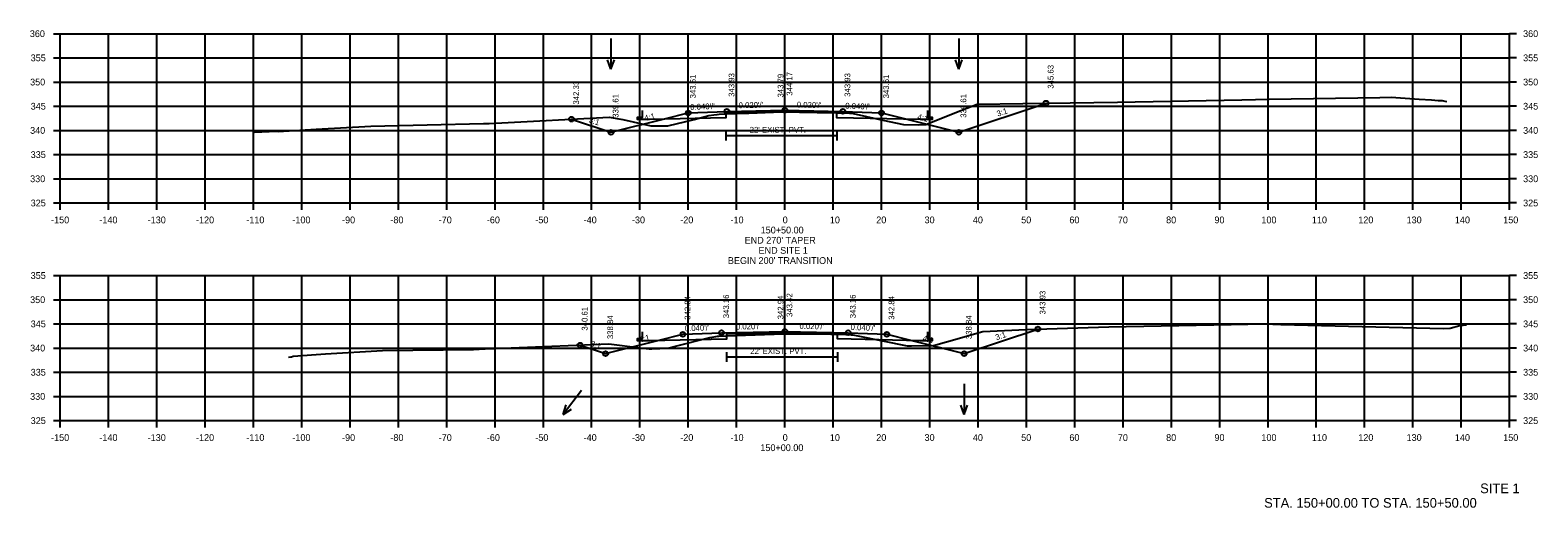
# Model space of a CAD drawing. Extents: x 1368122 to 1710785, y 373130 to 557566.
# Drawn here: x 1368532.7 to 1368844.7, y 380176.4 to 380275.2 of the extents above; entities that cross this region are included whole.
import ezdxf

# ---------------------------------------------------------------- set-up
doc = ezdxf.new("R2010")
doc.units = 0
for name, color, linetype in [('R_Alt Surface', 7, 'Continuous'), ('R_Axis', 7, 'Continuous'), ('R_Axis Annot', 7, 'Continuous'), ('R_Draft', 7, 'Continuous'), ('R_Exist Surface', 7, 'Continuous'), ('R_Fin Surface', 7, 'Continuous'), ('R_Grid', 7, 'Continuous'), ('R_No Plot', 7, 'Continuous'), ('R_Water', 7, 'Continuous'), ('R_Water Annot', 7, 'Continuous'), ('R_Xsect Elev', 7, 'Continuous'), ('R_Xsect Slope', 7, 'Continuous')]:
    doc.layers.add(name, color=color, linetype=linetype)

msp = doc.modelspace()

# ---------------------------------------------------------------- linework, layer by layer
at = {"layer": 'R_Alt Surface'}
for points in [[(1368718.38, 380258.56), (1368718.38, 380257.21), (1368719.38, 380257.19), (1368719.38, 380256.69), (1368716.88, 380256.74), (1368699.65, 380257.09), (1368699.65, 380258.09), (1368688.88, 380258.31), (1368676.64, 380258.06), (1368676.64, 380257.06), (1368660.88, 380256.74), (1368658.38, 380256.69), (1368658.38, 380257.19), (1368659.38, 380257.21), (1368659.38, 380258.56)], [(1368676.64, 380254.39), (1368676.64, 380252.39)], [(1368676.64, 380253.39), (1368699.65, 380253.39)], [(1368699.65, 380254.39), (1368699.65, 380252.39)], [(1368718.38, 380212.81), (1368718.38, 380211.46), (1368719.38, 380211.44), (1368719.38, 380210.94), (1368716.88, 380210.99), (1368699.76, 380211.34), (1368699.76, 380212.34), (1368688.88, 380212.56), (1368676.79, 380212.32), (1368676.79, 380211.32), (1368660.88, 380210.99), (1368658.38, 380210.94), (1368658.38, 380211.44), (1368659.38, 380211.46), (1368659.38, 380212.81)], [(1368676.79, 380208.64), (1368676.79, 380206.64)], [(1368676.79, 380207.64), (1368699.76, 380207.64)], [(1368699.76, 380208.64), (1368699.76, 380206.64)]]:
    msp.add_lwpolyline(points, dxfattribs=at)
at = {"layer": 'R_Axis'}
for p, q in [((1368537.48, 380274.46), (1368538.88, 380274.46)), ((1368538.88, 380239.46), (1368538.88, 380274.46)), ((1368838.88, 380239.46), (1368838.88, 380274.46)), ((1368840.28, 380274.46), (1368838.88, 380274.46)), ((1368537.48, 380269.46), (1368538.88, 380269.46)), ((1368840.28, 380269.46), (1368838.88, 380269.46)), ((1368537.48, 380264.46), (1368538.88, 380264.46)), ((1368840.28, 380264.46), (1368838.88, 380264.46)), ((1368537.48, 380259.46), (1368538.88, 380259.46)), ((1368840.28, 380259.46), (1368838.88, 380259.46)), ((1368537.48, 380254.46), (1368538.88, 380254.46)), ((1368840.28, 380254.46), (1368838.88, 380254.46)), ((1368537.48, 380249.46), (1368538.88, 380249.46)), ((1368840.28, 380249.46), (1368838.88, 380249.46)), ((1368537.48, 380244.46), (1368538.88, 380244.46)), ((1368840.28, 380244.46), (1368838.88, 380244.46)), ((1368537.48, 380239.46), (1368538.88, 380239.46)), ((1368538.88, 380239.46), (1368838.88, 380239.46)), ((1368538.88, 380238.06), (1368538.88, 380239.46)), ((1368548.88, 380238.06), (1368548.88, 380239.46)), ((1368558.88, 380238.06), (1368558.88, 380239.46)), ((1368568.88, 380238.06), (1368568.88, 380239.46)), ((1368578.88, 380238.06), (1368578.88, 380239.46)), ((1368588.88, 380238.06), (1368588.88, 380239.46)), ((1368598.88, 380238.06), (1368598.88, 380239.46)), ((1368608.88, 380238.06), (1368608.88, 380239.46)), ((1368618.88, 380238.06), (1368618.88, 380239.46)), ((1368628.88, 380238.06), (1368628.88, 380239.46)), ((1368638.88, 380238.06), (1368638.88, 380239.46)), ((1368648.88, 380238.06), (1368648.88, 380239.46)), ((1368658.88, 380238.06), (1368658.88, 380239.46)), ((1368668.88, 380238.06), (1368668.88, 380239.46)), ((1368678.88, 380238.06), (1368678.88, 380239.46)), ((1368688.88, 380238.06), (1368688.88, 380239.46)), ((1368698.88, 380238.06), (1368698.88, 380239.46)), ((1368708.88, 380238.06), (1368708.88, 380239.46)), ((1368718.88, 380238.06), (1368718.88, 380239.46)), ((1368728.88, 380238.06), (1368728.88, 380239.46)), ((1368738.88, 380238.06), (1368738.88, 380239.46)), ((1368748.88, 380238.06), (1368748.88, 380239.46)), ((1368758.88, 380238.06), (1368758.88, 380239.46)), ((1368768.88, 380238.06), (1368768.88, 380239.46)), ((1368778.88, 380238.06), (1368778.88, 380239.46)), ((1368788.88, 380238.06), (1368788.88, 380239.46)), ((1368798.88, 380238.06), (1368798.88, 380239.46)), ((1368808.88, 380238.06), (1368808.88, 380239.46)), ((1368818.88, 380238.06), (1368818.88, 380239.46)), ((1368828.88, 380238.06), (1368828.88, 380239.46)), ((1368838.88, 380238.06), (1368838.88, 380239.46)), ((1368840.28, 380239.46), (1368838.88, 380239.46)), ((1368537.48, 380224.46), (1368538.88, 380224.46)), ((1368538.88, 380194.46), (1368538.88, 380224.46)), ((1368838.88, 380194.46), (1368838.88, 380224.46)), ((1368840.28, 380224.46), (1368838.88, 380224.46)), ((1368537.48, 380219.46), (1368538.88, 380219.46)), ((1368840.28, 380219.46), (1368838.88, 380219.46)), ((1368537.48, 380214.46), (1368538.88, 380214.46)), ((1368840.28, 380214.46), (1368838.88, 380214.46)), ((1368537.48, 380209.46), (1368538.88, 380209.46)), ((1368840.28, 380209.46), (1368838.88, 380209.46)), ((1368537.48, 380204.46), (1368538.88, 380204.46)), ((1368840.28, 380204.46), (1368838.88, 380204.46)), ((1368537.48, 380199.46), (1368538.88, 380199.46)), ((1368840.28, 380199.46), (1368838.88, 380199.46)), ((1368537.48, 380194.46), (1368538.88, 380194.46)), ((1368538.88, 380194.46), (1368838.88, 380194.46)), ((1368538.88, 380193.06), (1368538.88, 380194.46)), ((1368548.88, 380193.06), (1368548.88, 380194.46)), ((1368558.88, 380193.06), (1368558.88, 380194.46)), ((1368568.88, 380193.06), (1368568.88, 380194.46)), ((1368578.88, 380193.06), (1368578.88, 380194.46)), ((1368588.88, 380193.06), (1368588.88, 380194.46)), ((1368598.88, 380193.06), (1368598.88, 380194.46)), ((1368608.88, 380193.06), (1368608.88, 380194.46)), ((1368618.88, 380193.06), (1368618.88, 380194.46)), ((1368628.88, 380193.06), (1368628.88, 380194.46)), ((1368638.88, 380193.06), (1368638.88, 380194.46)), ((1368648.88, 380193.06), (1368648.88, 380194.46)), ((1368658.88, 380193.06), (1368658.88, 380194.46)), ((1368668.88, 380193.06), (1368668.88, 380194.46)), ((1368678.88, 380193.06), (1368678.88, 380194.46)), ((1368688.88, 380193.06), (1368688.88, 380194.46)), ((1368698.88, 380193.06), (1368698.88, 380194.46)), ((1368708.88, 380193.06), (1368708.88, 380194.46)), ((1368718.88, 380193.06), (1368718.88, 380194.46)), ((1368728.88, 380193.06), (1368728.88, 380194.46)), ((1368738.88, 380193.06), (1368738.88, 380194.46)), ((1368748.88, 380193.06), (1368748.88, 380194.46)), ((1368758.88, 380193.06), (1368758.88, 380194.46)), ((1368768.88, 380193.06), (1368768.88, 380194.46)), ((1368778.88, 380193.06), (1368778.88, 380194.46)), ((1368788.88, 380193.06), (1368788.88, 380194.46)), ((1368798.88, 380193.06), (1368798.88, 380194.46)), ((1368808.88, 380193.06), (1368808.88, 380194.46)), ((1368818.88, 380193.06), (1368818.88, 380194.46)), ((1368828.88, 380193.06), (1368828.88, 380194.46)), ((1368838.88, 380193.06), (1368838.88, 380194.46)), ((1368840.28, 380194.46), (1368838.88, 380194.46))]:
    msp.add_line(p, q, dxfattribs=at)
at = {"layer": 'R_Exist Surface'}
for points in [[(1368579.06, 380254.11), (1368583.63, 380254.3), (1368584.02, 380254.27), (1368591.83, 380254.69), (1368603.17, 380255.31), (1368626.47, 380255.86), (1368627.65, 380255.88), (1368629.01, 380255.94), (1368652.49, 380257.22), (1368655.36, 380256.71), (1368661.13, 380255.41), (1368663.36, 380255.38), (1368664.68, 380255.38), (1368670.07, 380256.75), (1368673.16, 380257.53), (1368674.18, 380257.68), (1368674.85, 380257.78), (1368675.25, 380257.8), (1368676.64, 380257.89), (1368681.39, 380258.05), (1368688.26, 380258.27), (1368695.59, 380258.16), (1368699.65, 380258.09), (1368701.02, 380258.07), (1368701.75, 380258.07), (1368702.26, 380258.03), (1368703.01, 380257.99), (1368709.16, 380256.57), (1368713.41, 380255.67), (1368716.49, 380255.63), (1368718.07, 380255.71), (1368724.08, 380258.07), (1368728.7, 380259.89), (1368738.12, 380260.03), (1368757.74, 380260.29), (1368783.44, 380260.81), (1368789.14, 380260.91), (1368812, 380261.27), (1368814.35, 380261.31), (1368820.19, 380260.93), (1368822.75, 380260.77), (1368824.1, 380260.68), (1368824.93, 380260.62), (1368825.49, 380260.54), (1368825.88, 380260.47)], [(1368586.1, 380207.6), (1368586.61, 380207.62), (1368586.75, 380207.66), (1368587.13, 380207.76), (1368593.79, 380208.24), (1368605.61, 380208.96), (1368624.42, 380209.2), (1368626.86, 380209.27), (1368632.2, 380209.5), (1368652.45, 380210.31), (1368659.01, 380209.53), (1368660.79, 380209.31), (1368661.37, 380209.32), (1368664.68, 380209.45), (1368666.23, 380209.84), (1368673.31, 380211.68), (1368674.55, 380211.85), (1368674.93, 380211.91), (1368675.18, 380211.93), (1368676.79, 380212.01), (1368686.68, 380212.36), (1368688.23, 380212.41), (1368698.37, 380212.34), (1368699.76, 380212.32), (1368701.47, 380212.28), (1368701.73, 380212.28), (1368702.58, 380212.23), (1368702.92, 380212.21), (1368703.96, 380212), (1368714.21, 380209.92), (1368715.09, 380209.93), (1368719.63, 380209.98), (1368722.35, 380210.72), (1368729.86, 380212.91), (1368738.8, 380213.32), (1368755.94, 380213.85), (1368781.26, 380214.33), (1368788.18, 380214.46), (1368791.56, 380214.35), (1368825.23, 380213.52), (1368826.59, 380213.58), (1368828.55, 380214.13), (1368829.98, 380214.29)]]:
    msp.add_lwpolyline(points, dxfattribs=at)
at = {"layer": 'R_Fin Surface'}
for points in [[(1368644.72, 380256.8), (1368652.88, 380254.08), (1368663.95, 380256.85), (1368668.88, 380258.08), (1368676.88, 380258.4), (1368688.88, 380258.64), (1368700.88, 380258.4), (1368708.88, 380258.08), (1368713.81, 380256.85), (1368724.88, 380254.08), (1368742.93, 380260.09)], [(1368646.48, 380210.07), (1368651.77, 380208.31), (1368662.86, 380211.08), (1368667.77, 380212.31), (1368675.77, 380212.63), (1368688.88, 380212.89), (1368701.99, 380212.63), (1368709.99, 380212.31), (1368714.9, 380211.08), (1368725.99, 380208.31), (1368741.26, 380213.4)]]:
    msp.add_lwpolyline(points, dxfattribs=at)
at = {"layer": 'R_Grid'}
for p, q in [((1368538.88, 380274.46), (1368838.88, 380274.46)), ((1368538.88, 380239.46), (1368538.88, 380274.46)), ((1368548.88, 380239.46), (1368548.88, 380274.46)), ((1368558.88, 380239.46), (1368558.88, 380274.46)), ((1368568.88, 380239.46), (1368568.88, 380274.46)), ((1368578.88, 380239.46), (1368578.88, 380274.46)), ((1368588.88, 380239.46), (1368588.88, 380274.46)), ((1368598.88, 380239.46), (1368598.88, 380274.46)), ((1368608.88, 380239.46), (1368608.88, 380274.46)), ((1368618.88, 380239.46), (1368618.88, 380274.46)), ((1368628.88, 380239.46), (1368628.88, 380274.46)), ((1368638.88, 380239.46), (1368638.88, 380274.46)), ((1368648.88, 380239.46), (1368648.88, 380274.46)), ((1368658.88, 380239.46), (1368658.88, 380274.46)), ((1368668.88, 380239.46), (1368668.88, 380274.46)), ((1368678.88, 380239.46), (1368678.88, 380274.46)), ((1368688.88, 380239.46), (1368688.88, 380274.46)), ((1368698.88, 380239.46), (1368698.88, 380274.46)), ((1368708.88, 380239.46), (1368708.88, 380274.46)), ((1368718.88, 380239.46), (1368718.88, 380274.46)), ((1368728.88, 380239.46), (1368728.88, 380274.46)), ((1368738.88, 380239.46), (1368738.88, 380274.46)), ((1368748.88, 380239.46), (1368748.88, 380274.46)), ((1368758.88, 380239.46), (1368758.88, 380274.46)), ((1368768.88, 380239.46), (1368768.88, 380274.46)), ((1368778.88, 380239.46), (1368778.88, 380274.46)), ((1368788.88, 380239.46), (1368788.88, 380274.46)), ((1368798.88, 380239.46), (1368798.88, 380274.46)), ((1368808.88, 380239.46), (1368808.88, 380274.46)), ((1368818.88, 380239.46), (1368818.88, 380274.46)), ((1368828.88, 380239.46), (1368828.88, 380274.46)), ((1368838.88, 380239.46), (1368838.88, 380274.46)), ((1368538.88, 380269.46), (1368838.88, 380269.46)), ((1368538.88, 380264.46), (1368838.88, 380264.46)), ((1368538.88, 380259.46), (1368838.88, 380259.46)), ((1368538.88, 380254.46), (1368838.88, 380254.46)), ((1368538.88, 380249.46), (1368838.88, 380249.46)), ((1368538.88, 380244.46), (1368838.88, 380244.46)), ((1368538.88, 380239.46), (1368838.88, 380239.46)), ((1368538.88, 380224.46), (1368838.88, 380224.46)), ((1368538.88, 380194.46), (1368538.88, 380224.46)), ((1368548.88, 380194.46), (1368548.88, 380224.46)), ((1368558.88, 380194.46), (1368558.88, 380224.46)), ((1368568.88, 380194.46), (1368568.88, 380224.46)), ((1368578.88, 380194.46), (1368578.88, 380224.46)), ((1368588.88, 380194.46), (1368588.88, 380224.46)), ((1368598.88, 380194.46), (1368598.88, 380224.46)), ((1368608.88, 380194.46), (1368608.88, 380224.46)), ((1368618.88, 380194.46), (1368618.88, 380224.46)), ((1368628.88, 380194.46), (1368628.88, 380224.46)), ((1368638.88, 380194.46), (1368638.88, 380224.46)), ((1368648.88, 380194.46), (1368648.88, 380224.46)), ((1368658.88, 380194.46), (1368658.88, 380224.46)), ((1368668.88, 380194.46), (1368668.88, 380224.46)), ((1368678.88, 380194.46), (1368678.88, 380224.46)), ((1368688.88, 380194.46), (1368688.88, 380224.46)), ((1368698.88, 380194.46), (1368698.88, 380224.46)), ((1368708.88, 380194.46), (1368708.88, 380224.46)), ((1368718.88, 380194.46), (1368718.88, 380224.46)), ((1368728.88, 380194.46), (1368728.88, 380224.46)), ((1368738.88, 380194.46), (1368738.88, 380224.46)), ((1368748.88, 380194.46), (1368748.88, 380224.46)), ((1368758.88, 380194.46), (1368758.88, 380224.46)), ((1368768.88, 380194.46), (1368768.88, 380224.46)), ((1368778.88, 380194.46), (1368778.88, 380224.46)), ((1368788.88, 380194.46), (1368788.88, 380224.46)), ((1368798.88, 380194.46), (1368798.88, 380224.46)), ((1368808.88, 380194.46), (1368808.88, 380224.46)), ((1368818.88, 380194.46), (1368818.88, 380224.46)), ((1368828.88, 380194.46), (1368828.88, 380224.46)), ((1368838.88, 380194.46), (1368838.88, 380224.46)), ((1368538.88, 380219.46), (1368838.88, 380219.46)), ((1368538.88, 380214.46), (1368838.88, 380214.46)), ((1368538.88, 380209.46), (1368838.88, 380209.46)), ((1368538.88, 380204.46), (1368838.88, 380204.46)), ((1368538.88, 380199.46), (1368838.88, 380199.46)), ((1368538.88, 380194.46), (1368838.88, 380194.46))]:
    msp.add_line(p, q, dxfattribs=at)
at = {"layer": 'R_No Plot'}
for centre in [(1368676.88, 380258.4), (1368688.88, 380258.64), (1368700.88, 380258.4), (1368742.93, 380260.09), (1368644.72, 380256.8), (1368668.88, 380258.08), (1368708.88, 380258.08), (1368652.88, 380254.08), (1368724.88, 380254.08), (1368667.77, 380212.31), (1368675.77, 380212.63), (1368688.88, 380212.89), (1368701.99, 380212.63), (1368709.99, 380212.31), (1368741.26, 380213.4), (1368646.48, 380210.07), (1368651.77, 380208.31), (1368725.99, 380208.31)]:
    msp.add_circle(centre, 0.5, dxfattribs=at)
at = {"layer": 'R_Water Annot'}
for p, q in [((1368652.88, 380273.44), (1368652.88, 380267.15)), ((1368724.88, 380273.44), (1368724.88, 380267.15)), ((1368652.88, 380267.15), (1368652.18, 380269.07)), ((1368652.88, 380267.15), (1368653.58, 380269.07)), ((1368724.88, 380267.15), (1368724.18, 380269.07)), ((1368724.88, 380267.15), (1368725.58, 380269.07)), ((1368646.81, 380200.72), (1368642.95, 380195.76)), ((1368725.99, 380202.05), (1368725.99, 380195.76)), ((1368642.95, 380195.76), (1368643.58, 380197.71)), ((1368642.95, 380195.76), (1368644.69, 380196.85)), ((1368725.99, 380195.76), (1368725.29, 380197.69)), ((1368725.99, 380195.76), (1368726.69, 380197.69))]:
    msp.add_line(p, q, dxfattribs=at)
at = {"layer": 'R_Xsect Elev'}
for p, q in [((1368688.88, 380258.26), (1368688.88, 380268.26)), ((1368688.88, 380212.41), (1368688.88, 380222.41))]:
    msp.add_line(p, q, dxfattribs=at)

# ---------------------------------------------------------------- texts
at = {"layer": 'R_Axis Annot'}
for s, p in [('360', (1368532.59, 380273.76)), ('360', (1368841.68, 380273.76)), ('355', (1368532.77, 380268.76)), ('355', (1368841.68, 380268.76)), ('350', (1368532.65, 380263.76)), ('350', (1368841.68, 380263.76)), ('345', (1368532.77, 380258.76)), ('345', (1368841.68, 380258.76)), ('340', (1368532.65, 380253.76)), ('340', (1368841.68, 380253.76)), ('335', (1368532.77, 380248.76)), ('335', (1368841.68, 380248.76)), ('330', (1368532.65, 380243.76)), ('330', (1368841.68, 380243.76)), ('325', (1368532.77, 380238.76)), ('325', (1368841.68, 380238.76)), ('-150', (1368536.99, 380235.26)), ('-140', (1368546.99, 380235.26)), ('-130', (1368556.99, 380235.26)), ('-120', (1368566.99, 380235.26)), ('-110', (1368577.39, 380235.26)), ('-100', (1368586.93, 380235.26)), ('-90', (1368597.22, 380235.26)), ('-80', (1368607.22, 380235.26)), ('-70', (1368617.22, 380235.26)), ('-60', (1368627.19, 380235.26)), ('-50', (1368637.22, 380235.26)), ('-40', (1368647.22, 380235.26)), ('-30', (1368657.22, 380235.26)), ('-20', (1368667.22, 380235.26)), ('-10', (1368677.62, 380235.26)), ('150+50.00', (1368683.86, 380233.16)), ('0', (1368688.42, 380235.26)), ('10', (1368698.19, 380235.26)), ('20', (1368707.79, 380235.26)), ('30', (1368717.79, 380235.26)), ('40', (1368727.79, 380235.26)), ('50', (1368737.79, 380235.26)), ('60', (1368747.76, 380235.26)), ('70', (1368757.79, 380235.26)), ('80', (1368767.79, 380235.26)), ('90', (1368777.79, 380235.26)), ('100', (1368787.51, 380235.26)), ('110', (1368797.96, 380235.26)), ('120', (1368807.56, 380235.26)), ('130', (1368817.56, 380235.26)), ('140', (1368827.56, 380235.26)), ('150', (1368837.56, 380235.26)), ("END 270' TAPER", (1368680.55, 380231.06)), ("BEGIN 200' TRANSITION", (1368677.08, 380226.86)), ('END SITE 1', (1368683.43, 380228.96)), ('355', (1368532.77, 380223.76)), ('355', (1368841.68, 380223.76)), ('350', (1368532.65, 380218.76)), ('350', (1368841.68, 380218.76)), ('345', (1368532.77, 380213.76)), ('345', (1368841.68, 380213.76)), ('340', (1368532.65, 380208.76)), ('340', (1368841.68, 380208.76)), ('335', (1368532.77, 380203.76)), ('335', (1368841.68, 380203.76)), ('330', (1368532.65, 380198.76)), ('330', (1368841.68, 380198.76)), ('325', (1368532.77, 380193.76)), ('325', (1368841.68, 380193.76)), ('-150', (1368536.99, 380190.26)), ('-140', (1368546.99, 380190.26)), ('-130', (1368556.99, 380190.26)), ('-120', (1368566.99, 380190.26)), ('-110', (1368577.39, 380190.26)), ('-100', (1368586.93, 380190.26)), ('-90', (1368597.22, 380190.26)), ('-80', (1368607.22, 380190.26)), ('-70', (1368617.22, 380190.26)), ('-60', (1368627.19, 380190.26)), ('-50', (1368637.22, 380190.26)), ('-40', (1368647.22, 380190.26)), ('-30', (1368657.22, 380190.26)), ('-20', (1368667.22, 380190.26)), ('-10', (1368677.62, 380190.26)), ('0', (1368688.42, 380190.26)), ('10', (1368698.19, 380190.26)), ('20', (1368707.79, 380190.26)), ('30', (1368717.79, 380190.26)), ('40', (1368727.79, 380190.26)), ('50', (1368737.79, 380190.26)), ('60', (1368747.76, 380190.26)), ('70', (1368757.79, 380190.26)), ('80', (1368767.79, 380190.26)), ('90', (1368777.79, 380190.26)), ('100', (1368787.51, 380190.26)), ('110', (1368797.96, 380190.26)), ('120', (1368807.56, 380190.26)), ('130', (1368817.56, 380190.26)), ('140', (1368827.56, 380190.26)), ('150', (1368837.56, 380190.26)), ('150+00.00', (1368683.8, 380188.16))]:
    msp.add_text(s, height=1.4, dxfattribs=at).set_placement(p)
at = {"layer": 'R_Draft'}
for s, p in [('SITE 1', (1368832.79, 380179.46)), ('STA. 150+00.00 TO STA. 150+50.00', (1368788.08, 380176.46))]:
    msp.add_text(s, height=2, dxfattribs=at).set_placement(p)
at = {"layer": 'R_Water'}
for p in [(1368681.6, 380253.99), (1368681.72, 380208.24)]:
    msp.add_text("22' EXIST. PVT.", height=1.2, dxfattribs=at).set_placement(p)
at = {"layer": 'R_Xsect Elev'}
for s, p in [('343.61', (1368670.43, 380261.08)), ('343.93', (1368678.43, 380261.4)), ('343.79', (1368688.58, 380261.26)), ('344.17', (1368690.43, 380261.64)), ('343.93', (1368702.43, 380261.4)), ('343.61', (1368710.43, 380261.08)), ('345.63', (1368744.48, 380263.09)), ('342.33', (1368646.27, 380259.8)), ('339.61', (1368654.43, 380257.08)), ('339.61', (1368726.43, 380257.08)), ('343.93', (1368742.81, 380216.4)), ('342.84', (1368669.32, 380215.31)), ('343.16', (1368677.32, 380215.63)), ('342.94', (1368688.58, 380215.41)), ('343.42', (1368690.43, 380215.89)), ('343.16', (1368703.54, 380215.63)), ('342.84', (1368711.54, 380215.31)), ('340.61', (1368648.03, 380213.07)), ('338.84', (1368653.32, 380211.31)), ('338.84', (1368727.54, 380211.31))]:
    msp.add_text(s, height=1.2, rotation=90, dxfattribs=at).set_placement(p)
at = {"layer": 'R_Xsect Slope'}
for s, rotation, p in [("0.040'/'", 2.2906, (1368669.3, 380258.69)), ("0.020'/'", 1.1458, (1368679.31, 380259.05)), ("0.020'/'", 358.8542, (1368691.33, 380259.19)), ("0.040'/'", 357.7094, (1368701.35, 380258.98)), ('3:1', 18.4349, (1368732.96, 380257.3)), ('3:1', 341.5651, (1368648.17, 380256.17)), ('4:1', 14.0362, (1368659.95, 380256.36)), ('4:1', 345.9638, (1368716.2, 380256.76)), ('4:1', 14.0362, (1368658.84, 380210.59)), ("0.040'/'", 2.2906, (1368668.19, 380212.92)), ("0.020'/'", 1.1458, (1368678.75, 380213.28)), ("0.020'/'", 358.8542, (1368691.89, 380213.43)), ("0.040'/'", 357.7094, (1368702.46, 380213.21)), ('4:1', 345.9638, (1368717.31, 380210.99)), ('3:1', 18.4349, (1368732.68, 380211.06)), ('3:1', 341.5651, (1368648.49, 380209.92))]:
    msp.add_text(s, height=1.2, rotation=rotation, dxfattribs=at).set_placement(p)

doc.saveas('drawing.dxf')
